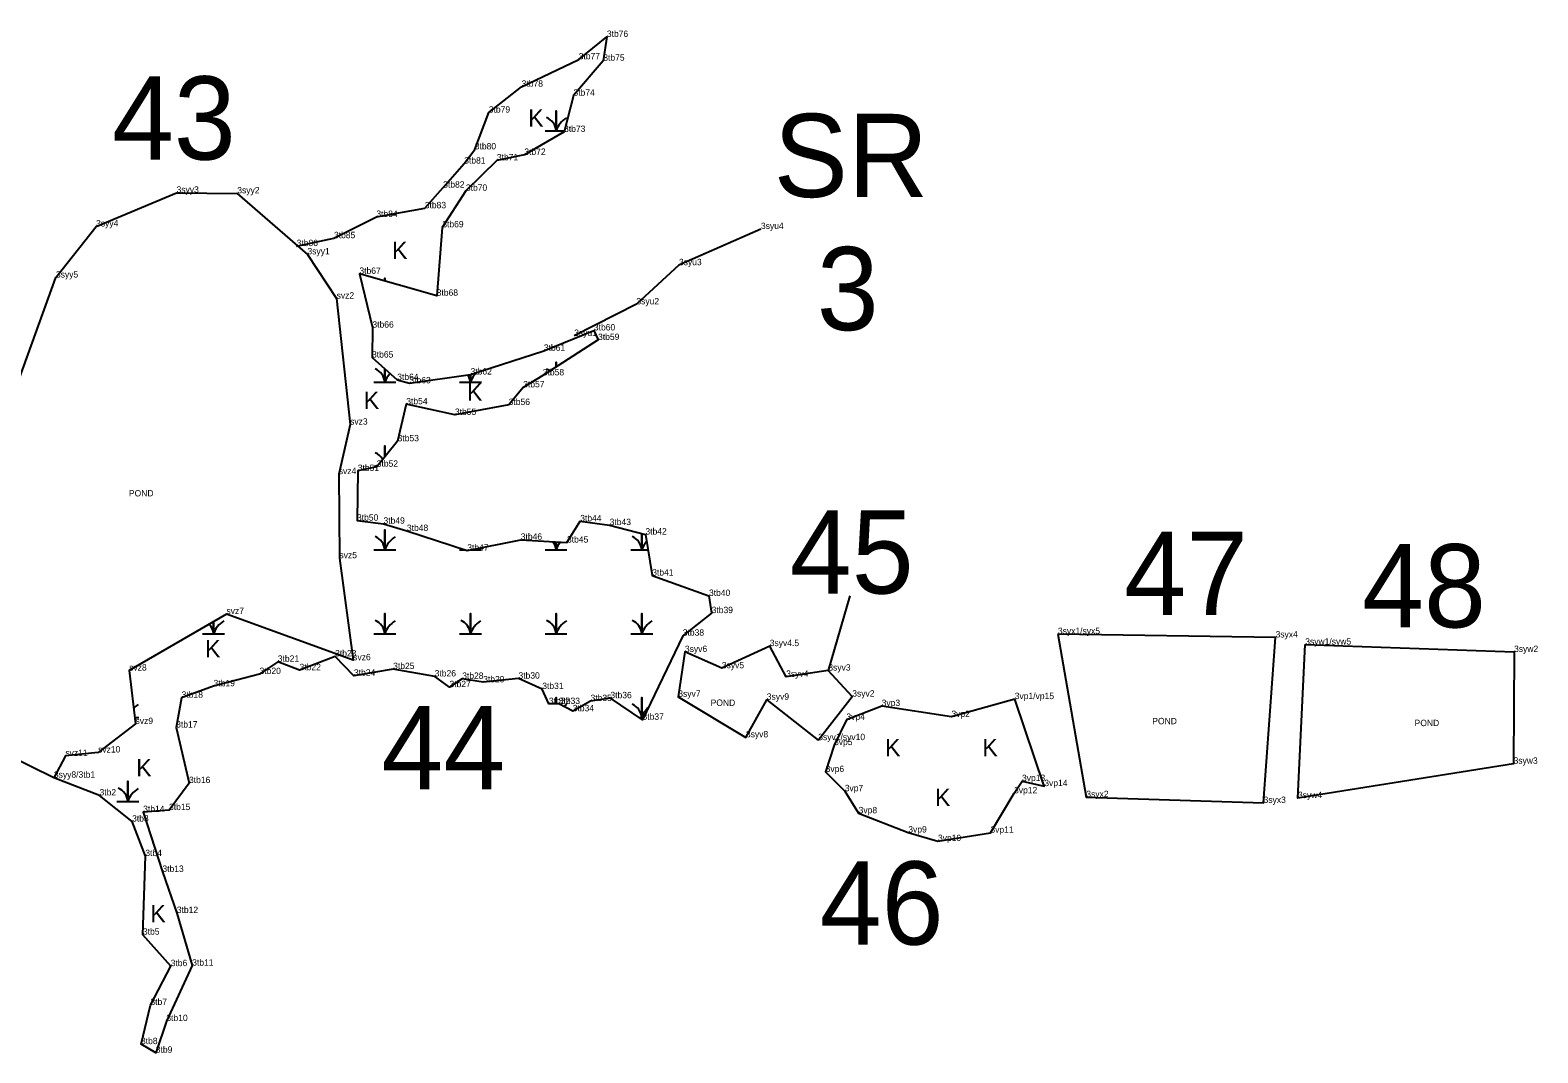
# Model space of a CAD drawing. Extents: x 2072529 to 2268796, y 436423 to 470397.
# Drawn here: x 2108603 to 2109787, y 455209 to 456011 of the extents above; entities that cross this region are included whole.
import ezdxf

# ---------------------------------------------------------------- set-up
doc = ezdxf.new("R2010")
doc.units = 0
for name, color, linetype in [('Default', 7, 'Continuous'), ('Exist Environmental Wetland Boundary', 7, 'Continuous'), ('Exist Environmental Wetland Boundary Cogo Comment', 7, 'Continuous'), ('Exist Environmental Wetland Boundary Cogo Point CELL', 7, 'Continuous'), ('Exist Hydro Jurisdictional Stream or Body of Water NEU Mitigable', 7, 'Continuous'), ('Exist Hydro Jurisdictional Stream or Body of Water NEU Mitigable Cogo Comment', 7, 'Continuous'), ('Exist Hydro Swamp or Marsh', 7, 'Continuous')]:
    doc.layers.add(name, color=color, linetype=linetype)

msp = doc.modelspace()

# ---------------------------------------------------------------- linework, layer by layer
at = {"layer": 'Default'}
msp.add_line((2109246.6, 455567.3), (2109229.7, 455508.6), dxfattribs=at)
at = {"layer": 'Exist Environmental Wetland Boundary'}
msp.add_lwpolyline([(2108812.2, 455841.8), (2108841.5, 455848), (2108874.8, 455864.7), (2108912.8, 455871.5), (2108927.3, 455887.7), (2108943.8, 455906.6), (2108952.1, 455917.7), (2108963.1, 455946.6), (2108988.9, 455966.9), (2109033.7, 455988.4), (2109055.8, 456006), (2109053, 455987.3), (2109029.6, 455959.9), (2109022.2, 455931.4), (2108991, 455913.4), (2108969.4, 455909.1), (2108945.1, 455885.2), (2108926.6, 455856.5), (2108922.2, 455802.8), (2108861.5, 455820), (2108871.7, 455777.8), (2108871.4, 455754.3), (2108891.2, 455736.7), (2108900.8, 455734.1), (2108948.8, 455741), (2109006.3, 455759.6), (2109045.6, 455775.6), (2109048.9, 455768.1), (2109005.5, 455740.3), (2108990.1, 455730.9), (2108978.7, 455717.1), (2108936.5, 455709.3), (2108898.3, 455717.6), (2108891.5, 455688.6), (2108875.1, 455668.6), (2108860.2, 455665.3), (2108859.6, 455626.3), (2108880.4, 455623.9), (2108898.8, 455618.2), (2108946.2, 455602.8), (2108988.2, 455611.3), (2109024.5, 455609.1), (2109034.9, 455625.8), (2109058, 455622.8), (2109086.1, 455615.4), (2109091.4, 455583.2), (2109136, 455567.2), (2109138.1, 455553.7), (2109115.4, 455536), (2109083.8, 455470), (2109058.6, 455486.9), (2109043, 455484.7), (2109029, 455476.7), (2109018, 455482.4), (2109010.3, 455482.4), (2109005.1, 455494.1), (2108986.4, 455502.3), (2108958.7, 455499.4), (2108942.2, 455502.1), (2108932.2, 455495.6), (2108920.6, 455504), (2108888, 455509.8), (2108857.2, 455504.6), (2108842.4, 455519.7), (2108814.5, 455508.9), (2108797.4, 455515.5), (2108783.1, 455505.9), (2108747, 455496.3), (2108721.9, 455487.3), (2108717.6, 455463.9), (2108727.7, 455420.3), (2108712, 455399.1), (2108691.7, 455397.6), (2108706.8, 455350.6), (2108718.1, 455318.3), (2108730.2, 455277), (2108709.9, 455233.5), (2108701.6, 455208.6), (2108690, 455215.4), (2108697.4, 455246.1), (2108713.3, 455276.6), (2108691.5, 455301.3), (2108693.4, 455363), (2108683, 455390.1), (2108657.4, 455410.6), (2108621.6, 455424.5)], dxfattribs=at)
msp.add_lwpolyline([(2109376.1, 455486.2), (2109326.4, 455472.2), (2109271.6, 455480.8), (2109243.9, 455469.9), (2109234.2, 455450.1), (2109227.6, 455429), (2109242.6, 455413.9), (2109253.5, 455396.6), (2109292.5, 455381.5), (2109315.8, 455374.8), (2109357, 455381.3), (2109375.6, 455412.3), (2109381.8, 455421.9), (2109399.3, 455417.9)], close=True, dxfattribs=at)
at = {"layer": 'Exist Environmental Wetland Boundary Cogo Point CELL'}
for p, q in [((2109055.8, 456006), (2109055.8, 456006)), ((2109033.7, 455988.4), (2109033.7, 455988.4)), ((2109053, 455987.3), (2109053, 455987.3)), ((2108988.9, 455966.9), (2108988.9, 455966.9)), ((2109029.6, 455959.9), (2109029.6, 455959.9)), ((2108963.1, 455946.6), (2108963.1, 455946.6)), ((2109022.2, 455931.4), (2109022.2, 455931.4)), ((2108952.1, 455917.7), (2108952.1, 455917.7)), ((2108943.8, 455906.6), (2108943.8, 455906.6)), ((2108969.4, 455909.1), (2108969.4, 455909.1)), ((2108991, 455913.4), (2108991, 455913.4)), ((2108717.9, 455883.7), (2108717.9, 455883.7)), ((2108765.6, 455883.2), (2108765.6, 455883.2)), ((2108927.3, 455887.7), (2108927.3, 455887.7)), ((2108945.1, 455885.2), (2108945.1, 455885.2)), ((2108912.8, 455871.5), (2108912.8, 455871.5)), ((2108654.7, 455857.2), (2108654.7, 455857.2)), ((2108874.8, 455864.7), (2108874.8, 455864.7)), ((2108841.5, 455848), (2108841.5, 455848)), ((2108926.6, 455856.5), (2108926.6, 455856.5)), ((2109176.8, 455855.2), (2109176.8, 455855.2)), ((2108812.2, 455841.8), (2108812.2, 455841.8)), ((2108820.7, 455835.3), (2108820.7, 455835.3)), ((2109112.4, 455826.8), (2109112.4, 455826.8)), ((2108623.2, 455817.1), (2108623.2, 455817.1)), ((2108861.5, 455820), (2108861.5, 455820)), ((2108843.6, 455800.6), (2108843.6, 455800.6)), ((2108922.2, 455802.8), (2108922.2, 455802.8)), ((2109079, 455796.1), (2109079, 455796.1)), ((2108871.7, 455777.8), (2108871.7, 455777.8)), ((2109045.6, 455775.6), (2109045.6, 455775.6)), ((2109030.1, 455771.3), (2109030.1, 455771.3)), ((2109048.9, 455768.1), (2109048.9, 455768.1)), ((2108871.4, 455754.3), (2108871.4, 455754.3)), ((2109006.3, 455759.6), (2109006.3, 455759.6)), ((2108948.8, 455741), (2108948.8, 455741)), ((2109005.5, 455740.3), (2109005.5, 455740.3)), ((2108891.2, 455736.7), (2108891.2, 455736.7)), ((2108900.8, 455734.1), (2108900.8, 455734.1)), ((2108990.1, 455730.9), (2108990.1, 455730.9)), ((2108898.3, 455717.6), (2108898.3, 455717.6)), ((2108978.7, 455717.1), (2108978.7, 455717.1)), ((2108936.5, 455709.3), (2108936.5, 455709.3)), ((2108854.2, 455701.7), (2108854.2, 455701.7)), ((2108891.5, 455688.6), (2108891.5, 455688.6)), ((2108875.1, 455668.6), (2108875.1, 455668.6)), ((2108845.3, 455662.8), (2108845.3, 455662.8)), ((2108860.2, 455665.3), (2108860.2, 455665.3)), ((2108859.6, 455626.3), (2108859.6, 455626.3)), ((2108880.4, 455623.9), (2108880.4, 455623.9)), ((2109034.9, 455625.8), (2109034.9, 455625.8)), ((2109058, 455622.8), (2109058, 455622.8)), ((2108898.8, 455618.2), (2108898.8, 455618.2)), ((2108988.2, 455611.3), (2108988.2, 455611.3)), ((2109024.5, 455609.1), (2109024.5, 455609.1)), ((2109086.1, 455615.4), (2109086.1, 455615.4)), ((2108845.8, 455596.8), (2108845.8, 455596.8)), ((2108946.2, 455602.8), (2108946.2, 455602.8)), ((2109091.4, 455583.2), (2109091.4, 455583.2)), ((2109136, 455567.2), (2109136, 455567.2)), ((2108757.1, 455553), (2108757.1, 455553)), ((2109138.1, 455553.7), (2109138.1, 455553.7)), ((2109115.4, 455536), (2109115.4, 455536)), ((2109183.7, 455527.8), (2109183.7, 455527.8)), ((2109410, 455537.3), (2109410, 455537.3)), ((2109580.9, 455534.6), (2109580.9, 455534.6)), ((2109604.2, 455529), (2109604.2, 455529)), ((2108797.4, 455515.5), (2108797.4, 455515.5)), ((2108842.4, 455519.7), (2108842.4, 455519.7)), ((2108856.6, 455516.7), (2108856.6, 455516.7)), ((2109117.1, 455523.2), (2109117.1, 455523.2)), ((2109768.2, 455523.2), (2109768.2, 455523.2)), ((2108680.7, 455508.6), (2108680.7, 455508.6)), ((2108783.1, 455505.9), (2108783.1, 455505.9)), ((2108814.5, 455508.9), (2108814.5, 455508.9)), ((2108857.2, 455504.6), (2108857.2, 455504.6)), ((2108888, 455509.8), (2108888, 455509.8)), ((2108920.6, 455504), (2108920.6, 455504)), ((2108942.2, 455502.1), (2108942.2, 455502.1)), ((2108986.4, 455502.3), (2108986.4, 455502.3)), ((2109146.1, 455510.4), (2109146.1, 455510.4)), ((2109196.6, 455503.7), (2109196.6, 455503.7)), ((2109229.7, 455508.6), (2109229.7, 455508.6)), ((2108747, 455496.3), (2108747, 455496.3)), ((2108932.2, 455495.6), (2108932.2, 455495.6)), ((2108958.7, 455499.4), (2108958.7, 455499.4)), ((2109005.1, 455494.1), (2109005.1, 455494.1)), ((2108721.9, 455487.3), (2108721.9, 455487.3)), ((2109010.3, 455482.4), (2109010.3, 455482.4)), ((2109018, 455482.4), (2109018, 455482.4)), ((2109043, 455484.7), (2109043, 455484.7)), ((2109058.6, 455486.9), (2109058.6, 455486.9)), ((2109111.9, 455488), (2109111.9, 455488)), ((2109181.4, 455485.7), (2109181.4, 455485.7)), ((2109248.5, 455488.2), (2109248.5, 455488.2)), ((2109271.6, 455480.8), (2109271.6, 455480.8)), ((2109376.1, 455486.2), (2109376.1, 455486.2)), ((2108685.7, 455466.7), (2108685.7, 455466.7)), ((2109029, 455476.7), (2109029, 455476.7)), ((2109083.8, 455470), (2109083.8, 455470)), ((2109243.9, 455469.9), (2109243.9, 455469.9)), ((2109326.4, 455472.2), (2109326.4, 455472.2)), ((2108717.6, 455463.9), (2108717.6, 455463.9)), ((2109165, 455456.2), (2109165, 455456.2)), ((2108656.3, 455444.3), (2108656.3, 455444.3)), ((2109221.8, 455454), (2109221.8, 455454)), ((2109234.2, 455450.1), (2109234.2, 455450.1)), ((2108630.6, 455441.6), (2108630.6, 455441.6)), ((2109767.8, 455435.5), (2109767.8, 455435.5)), ((2108621.6, 455424.5), (2108621.6, 455424.5)), ((2108621.6, 455424.5), (2108621.6, 455424.5)), ((2108727.7, 455420.3), (2108727.7, 455420.3)), ((2109227.6, 455429), (2109227.6, 455429)), ((2109381.8, 455421.9), (2109381.8, 455421.9)), ((2108657.4, 455410.6), (2108657.4, 455410.6)), ((2109242.6, 455413.9), (2109242.6, 455413.9)), ((2109375.6, 455412.3), (2109375.6, 455412.3)), ((2109399.3, 455417.9), (2109399.3, 455417.9)), ((2109432.3, 455409.3), (2109432.3, 455409.3)), ((2109598.5, 455408.5), (2109598.5, 455408.5)), ((2108691.7, 455397.6), (2108691.7, 455397.6)), ((2108712, 455399.1), (2108712, 455399.1)), ((2109253.5, 455396.6), (2109253.5, 455396.6)), ((2109571.5, 455404.7), (2109571.5, 455404.7)), ((2108683, 455390.1), (2108683, 455390.1)), ((2109292.5, 455381.5), (2109292.5, 455381.5)), ((2109315.8, 455374.8), (2109315.8, 455374.8)), ((2109357, 455381.3), (2109357, 455381.3)), ((2108693.4, 455363), (2108693.4, 455363)), ((2108706.8, 455350.6), (2108706.8, 455350.6)), ((2108718.1, 455318.3), (2108718.1, 455318.3)), ((2108691.5, 455301.3), (2108691.5, 455301.3)), ((2108730.2, 455277), (2108730.2, 455277)), ((2108713.3, 455276.6), (2108713.3, 455276.6)), ((2108697.4, 455246.1), (2108697.4, 455246.1)), ((2108709.9, 455233.5), (2108709.9, 455233.5)), ((2108690, 455215.4), (2108690, 455215.4)), ((2108701.6, 455208.6), (2108701.6, 455208.6))]:
    msp.add_line(p, q, dxfattribs=at)
at = {"layer": 'Exist Hydro Jurisdictional Stream or Body of Water NEU Mitigable'}
for points in [[(2108623.2, 455817.1), (2108654.7, 455857.2), (2108717.9, 455883.7), (2108765.6, 455883.2), (2108820.7, 455835.3), (2108843.6, 455800.6), (2108854.2, 455701.7), (2108845.3, 455662.8), (2108845.8, 455596.8), (2108856.6, 455516.7), (2108757.1, 455553), (2108680.7, 455508.6), (2108685.7, 455466.7), (2108656.3, 455444.3), (2108630.6, 455441.6), (2108621.6, 455424.5), (2108567.2, 455451), (2108505.2, 455491.6)], [(2109221.8, 455454), (2109248.5, 455488.2), (2109229.7, 455508.6), (2109196.6, 455503.7), (2109183.7, 455527.8), (2109146.1, 455510.4), (2109117.1, 455523.2), (2109111.9, 455488), (2109165, 455456.2), (2109181.4, 455485.7)], [(2109410, 455537.3), (2109432.3, 455409.3), (2109571.5, 455404.7), (2109580.9, 455534.6)], [(2109604.2, 455529), (2109768.2, 455523.2), (2109767.8, 455435.5), (2109598.5, 455408.5)]]:
    msp.add_lwpolyline(points, close=True, dxfattribs=at)
msp.add_lwpolyline([(2109176.8, 455855.2), (2109112.4, 455826.8), (2109079, 455796.1), (2109030.1, 455771.3)], dxfattribs=at)
at = {"layer": 'Exist Hydro Swamp or Marsh'}
for points in [[(2109007.3, 455932.3), (2109015.9, 455932.3), (2109015.9, 455948.1), (2109015.9, 455932.3), (2109022.4, 455932.3)], [(2108884.7, 455866.5), (2108890, 455866.5)], [(2108881.4, 455814.3), (2108881.4, 455816.5), (2108881.4, 455814.3)], [(2109015.9, 455747), (2109015.9, 455750.7), (2109015.9, 455747)], [(2108872.8, 455734.9), (2108881.4, 455734.9), (2108881.4, 455745.4)], [(2108881.4, 455745.4), (2108881.4, 455734.9), (2108890, 455734.9)], [(2108940.1, 455734.9), (2108948.7, 455734.9), (2108948.7, 455740.9)], [(2108948.7, 455740.9), (2108948.7, 455734.9), (2108957.3, 455734.9)], [(2108881.4, 455676.3), (2108881.4, 455684.9), (2108881.4, 455676.3)], [(2108872.8, 455669.1), (2108875.5, 455669.1)], [(2108872.8, 455603.3), (2108881.4, 455603.3), (2108881.4, 455619.1), (2108881.4, 455603.3), (2108890, 455603.3)], [(2109007.3, 455603.3), (2109015.9, 455603.3), (2109015.9, 455609.6)], [(2109015.9, 455609.6), (2109015.9, 455603.3), (2109024.5, 455603.3)], [(2109074.6, 455603.3), (2109083.2, 455603.3), (2109083.2, 455616.1)], [(2109083.2, 455616.1), (2109083.2, 455603.3), (2109088.1, 455603.3)], [(2108940.1, 455603.3), (2108944.7, 455603.3)], [(2108948.6, 455603.3), (2108948.7, 455603.3), (2108948.7, 455603.3)], [(2108948.7, 455603.3), (2108948.7, 455603.3), (2108957.3, 455603.3)], [(2108872.8, 455537.5), (2108881.4, 455537.5), (2108881.4, 455553.3), (2108881.4, 455537.5), (2108890, 455537.5)], [(2108940.1, 455537.5), (2108948.7, 455537.5), (2108948.7, 455553.3), (2108948.7, 455537.5), (2108957.3, 455537.5)], [(2109007.3, 455537.5), (2109015.9, 455537.5), (2109015.9, 455553.3), (2109015.9, 455537.5), (2109024.5, 455537.5)], [(2109074.6, 455537.5), (2109083.2, 455537.5), (2109083.2, 455553.3), (2109083.2, 455537.5), (2109091.8, 455537.5)], [(2108738.3, 455537.5), (2108746.9, 455537.5), (2108746.9, 455547.1)], [(2108746.9, 455547.1), (2108746.9, 455537.5), (2108755.5, 455537.5)], [(2109015.9, 455482.4), (2109015.9, 455487.5), (2109015.9, 455482.4)], [(2109081.3, 455471.7), (2109083.2, 455471.7), (2109083.2, 455487.5), (2109083.2, 455471.7), (2109084.6, 455471.7)], [(2108685.1, 455471.7), (2108688.3, 455471.7)], [(2108671.1, 455405.9), (2108679.7, 455405.9), (2108679.7, 455421.7), (2108679.7, 455405.9), (2108688.3, 455405.9)]]:
    msp.add_lwpolyline(points, dxfattribs=at)
for centre, radius, start, end in [((2109003.7, 455931.4), 12.3, 4.1403, 67.535), ((2109034.2, 455926.2), 19.2, 122.1274, 161.6222), ((2108869.2, 455734), 12.3, 4.1403, 67.535), ((2108899.7, 455728.8), 19.2, 137.5757, 161.6222), ((2108936.4, 455734), 12.3, 4.1403, 32.823), ((2108966.9, 455728.8), 19.2, 134.9656, 161.6222), ((2109003.7, 455734), 12.3, 53.2867, 67.535), ((2108869.2, 455668.2), 12.3, 29.9972, 67.535), ((2108869.2, 455602.4), 12.3, 4.1403, 67.535), ((2108899.7, 455597.2), 19.2, 122.1274, 161.6222), ((2109003.7, 455602.4), 12.3, 4.1403, 36.789), ((2109034.2, 455597.2), 19.2, 140.6436, 161.6222), ((2109070.9, 455602.4), 12.3, 4.1403, 67.535), ((2109101.4, 455597.2), 19.2, 138.5847, 161.6222), ((2108966.9, 455597.2), 19.2, 161.5605, 161.6222), ((2108936.4, 455602.4), 12.3, 4.1403, 4.2247), ((2108734.7, 455536.6), 12.3, 4.1403, 43.9679), ((2108765.2, 455531.4), 19.2, 122.1274, 161.6222), ((2108869.2, 455536.6), 12.3, 4.1403, 67.535), ((2108899.7, 455531.4), 19.2, 122.1274, 161.6222), ((2108936.4, 455536.6), 12.3, 4.1403, 67.535), ((2108966.9, 455531.4), 19.2, 122.1274, 161.6222), ((2109003.7, 455536.6), 12.3, 4.1403, 67.535), ((2109034.2, 455531.4), 19.2, 122.1274, 161.6222), ((2109070.9, 455536.6), 12.3, 4.1403, 67.535), ((2109101.4, 455531.4), 19.2, 122.1274, 161.6222), ((2108697.9, 455465.6), 19.2, 122.1274, 135.4214), ((2109034.2, 455465.6), 19.2, 122.1274, 129.7365), ((2109070.9, 455470.8), 12.3, 4.1403, 67.535), ((2109101.4, 455465.6), 19.2, 131.9237, 161.6222), ((2108667.4, 455405), 12.3, 4.1403, 67.535), ((2108697.9, 455399.8), 19.2, 122.1274, 161.6222)]:
    msp.add_arc(centre, radius, start, end, dxfattribs=at)

# ---------------------------------------------------------------- texts
at = {"layer": 'Default'}
for s, height, p in [('43', 65.34, (2108667.2, 455909.7)), ('SR', 65.34, (2109186.8, 455880.3)), ('3', 65.3, (2109220.7, 455775.8)), ('45', 65.34, (2109199.5, 455569.1)), ('47', 65.34, (2109462.1, 455552.3)), ('48', 65.34, (2109648.9, 455542.5)), ('44', 65.34, (2108878.8, 455415.4)), ('46', 65.34, (2109223, 455293.5))]:
    msp.add_text(s, height=height, dxfattribs=at).set_placement(p)
at = {"layer": 'Exist Environmental Wetland Boundary Cogo Comment'}
for s, p in [('3tb76', (2109055.8, 456006)), ('3tb77', (2109033.7, 455988.4)), ('3tb75', (2109053, 455987.3)), ('3tb78', (2108988.9, 455966.9)), ('3tb74', (2109029.6, 455959.9)), ('3tb79', (2108963.1, 455946.6)), ('3tb73', (2109022.2, 455931.4)), ('3tb80', (2108952.1, 455917.7)), ('3tb72', (2108991, 455913.4)), ('3tb81', (2108943.8, 455906.6)), ('3tb71', (2108969.4, 455909.1)), ('3tb82', (2108927.3, 455887.7)), ('3tb70', (2108945.1, 455885.2)), ('3tb84', (2108874.8, 455864.7)), ('3tb83', (2108912.8, 455871.5)), ('3tb69', (2108926.6, 455856.5)), ('3tb86', (2108812.2, 455841.8)), ('3tb85', (2108841.5, 455848)), ('3tb67', (2108861.5, 455820)), ('3tb68', (2108922.2, 455802.8)), ('3tb66', (2108871.7, 455777.8)), ('3tb61', (2109006.3, 455759.6)), ('3tb65', (2108871.4, 455754.3)), ('3tb64', (2108891.2, 455736.7)), ('3tb63', (2108900.8, 455734.1)), ('3tb62', (2108948.8, 455741)), ('3tb58', (2109005.5, 455740.3)), ('3tb57', (2108990.1, 455730.9)), ('3tb54', (2108898.3, 455717.6)), ('3tb56', (2108978.7, 455717.1)), ('3tb55', (2108936.5, 455709.3)), ('3tb53', (2108891.5, 455688.6)), ('3tb51', (2108860.2, 455665.3)), ('3tb52', (2108875.1, 455668.6)), ('3tb50', (2108859.6, 455626.3)), ('3tb49', (2108880.4, 455623.9)), ('3tb48', (2108898.8, 455618.2)), ('3tb44', (2109034.9, 455625.8)), ('3tb43', (2109058, 455622.8)), ('3tb42', (2109086.1, 455615.4)), ('3tb46', (2108988.2, 455611.3)), ('3tb45', (2109024.5, 455609.1)), ('3tb47', (2108946.2, 455602.8)), ('3tb41', (2109091.4, 455583.2)), ('3tb40', (2109136, 455567.2)), ('3tb39', (2109138.1, 455553.7)), ('3tb38', (2109115.4, 455536)), ('3tb21', (2108797.4, 455515.5)), ('3tb22', (2108814.5, 455508.9)), ('3tb25', (2108888, 455509.8)), ('3tb20', (2108783.1, 455505.9)), ('3tb24', (2108857.2, 455504.6)), ('3tb26', (2108920.6, 455504)), ('3tb28', (2108942.2, 455502.1)), ('3tb29', (2108958.7, 455499.4)), ('3tb30', (2108986.4, 455502.3)), ('3tb18', (2108721.9, 455487.3)), ('3tb19', (2108747, 455496.3)), ('3tb27', (2108932.2, 455495.6)), ('3tb31', (2109005.1, 455494.1)), ('3tb36', (2109058.6, 455486.9)), ('3vp1/vp15', (2109376.1, 455486.2)), ('3tb32', (2109010.3, 455482.4)), ('3tb33', (2109018, 455482.4)), ('3tb34', (2109029, 455476.7)), ('3tb35', (2109043, 455484.7)), ('3vp3', (2109271.6, 455480.8)), ('3tb17', (2108717.6, 455463.9)), ('3tb37', (2109083.8, 455470)), ('3vp4', (2109243.9, 455469.9)), ('3vp2', (2109326.4, 455472.2)), ('3vp5', (2109234.2, 455450.1)), ('3vp6', (2109227.6, 455429)), ('3tb16', (2108727.7, 455420.3)), ('3vp13', (2109381.8, 455421.9)), ('3vp14', (2109399.3, 455417.9)), ('3tb2', (2108657.4, 455410.6)), ('3vp7', (2109242.6, 455413.9)), ('3vp12', (2109375.6, 455412.3)), ('3tb14', (2108691.7, 455397.6)), ('3tb15', (2108712, 455399.1)), ('3vp8', (2109253.5, 455396.6)), ('3tb3', (2108683, 455390.1)), ('3vp9', (2109292.5, 455381.5)), ('3vp11', (2109357, 455381.3)), ('3vp10', (2109315.8, 455374.8)), ('3tb4', (2108693.4, 455363)), ('3tb13', (2108706.8, 455350.6)), ('3tb12', (2108718.1, 455318.3)), ('3tb5', (2108691.5, 455301.3)), ('3tb6', (2108713.3, 455276.6)), ('3tb11', (2108730.2, 455277)), ('3tb7', (2108697.4, 455246.1)), ('3tb10', (2108709.9, 455233.5)), ('3tb8', (2108690, 455215.4)), ('3tb9', (2108701.6, 455208.6))]:
    msp.add_text(s, height=5, dxfattribs=at).set_placement(p)
at = {"layer": 'Exist Hydro Jurisdictional Stream or Body of Water NEU Mitigable Cogo Comment'}
for s, p in [('3syy3', (2108717.9, 455883.7)), ('3syy2', (2108765.6, 455883.2)), ('3syy4', (2108654.7, 455857.2)), ('3syu4', (2109176.8, 455855.2)), ('3syy1', (2108820.7, 455835.3)), ('3syy5', (2108623.2, 455817.1)), ('3syu3', (2109112.4, 455826.8)), ('svz2', (2108843.6, 455800.6)), ('3syu2', (2109079, 455796.1)), ('3syu1', (2109030.1, 455771.3)), ('3tb60', (2109045.6, 455775.6)), ('3tb59', (2109048.9, 455768.1)), ('svz3', (2108854.2, 455701.7)), ('svz4', (2108845.3, 455662.8)), ('POND', (2108680.5, 455645.3)), ('svz5', (2108845.8, 455596.8)), ('svz7', (2108757.1, 455553)), ('3syx1/syx5', (2109410, 455537.3)), ('3syx4', (2109580.9, 455534.6)), ('3syv6', (2109117.1, 455523.2)), ('3syv4.5', (2109183.7, 455527.8)), ('3syw1/syw5', (2109604.2, 455529)), ('3syw2', (2109768.2, 455523.2)), ('3tb23', (2108842.4, 455519.7)), ('svz6', (2108856.6, 455516.7)), ('3syv5', (2109146.1, 455510.4)), ('svz8', (2108680.7, 455508.6)), ('3syv4', (2109196.6, 455503.7)), ('3syv3', (2109229.7, 455508.6)), ('3syv7', (2109111.9, 455488)), ('3syv9', (2109181.4, 455485.7)), ('3syv2', (2109248.5, 455488.2)), ('POND', (2109137.3, 455480.9)), ('svz9', (2108685.7, 455466.7)), ('POND', (2109484.1, 455466.5)), ('POND', (2109690.1, 455465)), ('3syv8', (2109165, 455456.2)), ('3syv1/syv10', (2109221.8, 455454)), ('svz11', (2108630.6, 455441.6)), ('svz10', (2108656.3, 455444.3)), ('3syw3', (2109767.8, 455435.5)), ('3syy8/3tb1', (2108621.6, 455424.5)), ('3syx2', (2109432.3, 455409.3)), ('3syx3', (2109571.5, 455404.7)), ('3syw4', (2109598.5, 455408.5))]:
    msp.add_text(s, height=5, dxfattribs=at).set_placement(p)
at = {"layer": 'Exist Hydro Swamp or Marsh'}
for p in [(2108994, 455935.5), (2108887.1, 455831.7), (2108864.9, 455714), (2108946, 455720.4), (2108740.3, 455518.9), (2109274.2, 455441.4), (2109350.6, 455441.4), (2108686.2, 455425.5), (2109313.5, 455402.2), (2108697.3, 455311)]:
    msp.add_text('K', height=13.6, dxfattribs=at).set_placement(p)

doc.saveas('drawing.dxf')
